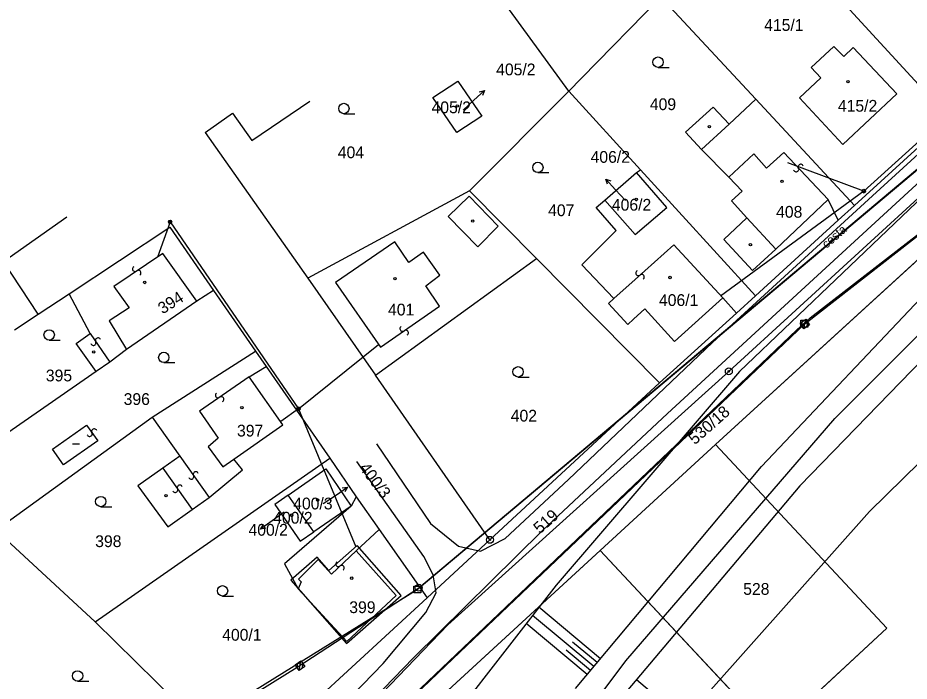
# Model space of a CAD drawing. Extents: x -469926 to -462499, y -1098642 to -1092733.
# Drawn here: x -467900.5 to -467771.7, y -1097002.4 to -1096906.5 of the extents above; entities that cross this region are included whole.
import ezdxf

# ---------------------------------------------------------------- set-up
doc = ezdxf.new("R2010")
doc.units = 0
for name, color, linetype in [('Vrstva 1', 7, 'Continuous'), ('Vrstva 11', 7, 'Continuous'), ('Vrstva 12', 7, 'Continuous'), ('Vrstva 13', 7, 'Continuous'), ('Vrstva 14', 7, 'Continuous'), ('Vrstva 16', 7, 'Continuous'), ('Vrstva 24', 7, 'Continuous'), ('Vrstva 25', 7, 'Continuous'), ('Vrstva 26', 7, 'Continuous'), ('Vrstva 4', 7, 'Continuous'), ('Vrstva 48', 7, 'Continuous'), ('Vrstva 50', 7, 'Continuous'), ('Vrstva 51', 7, 'Continuous'), ('Vrstva 62', 7, 'Continuous')]:
    doc.layers.add(name, color=color, linetype=linetype)

msp = doc.modelspace()

# ---------------------------------------------------------------- linework, layer by layer
at = {"layer": 'Vrstva 1'}
for p, q in [((-467797.75, -1096957.6), (-467704.3, -1096871.96)), ((-467698.99, -1096876.13), (-467799.69, -1096968.2)), ((-467794.4, -1096889.94), (-467765.84, -1096921.04)), ((-467820.87, -1096917.09), (-467833.39, -1096899.86)), ((-467807.56, -1096903.49), (-467819.04, -1096915.21)), ((-467807.56, -1096903.49), (-467793.87, -1096918.23)), ((-467785.84, -1096913.68), (-467782.59, -1096910.63)), ((-467782.59, -1096910.63), (-467781.15, -1096912.1)), ((-467781.15, -1096912.1), (-467779.76, -1096910.79)), ((-467779.76, -1096910.79), (-467773.46, -1096917.49)), ((-467784.44, -1096915.16), (-467785.84, -1096913.68)), ((-467840.51, -1096918.01), (-467836.89, -1096915.63)), ((-467836.89, -1096915.63), (-467833.43, -1096920.71)), ((-467819.04, -1096915.21), (-467820.87, -1096917.09)), ((-467787.54, -1096918.07), (-467784.44, -1096915.16)), ((-467835.22, -1096931.51), (-467820.87, -1096917.09)), ((-467810.51, -1096928.46), (-467820.87, -1096917.09)), ((-467866.66, -1096924.21), (-467858.31, -1096918.53)), ((-467837.05, -1096923.09), (-467840.51, -1096918.01)), ((-467797.68, -1096921.86), (-467793.87, -1096918.23)), ((-467793.87, -1096918.23), (-467779.6, -1096933.6)), ((-467781.29, -1096924.82), (-467787.54, -1096918.07)), ((-467773.46, -1096917.49), (-467781.29, -1096924.82)), ((-467804, -1096923.03), (-467800.02, -1096919.4)), ((-467800.02, -1096919.4), (-467797.68, -1096921.86)), ((-467873.41, -1096923.09), (-467869.45, -1096920.26)), ((-467869.45, -1096920.26), (-467866.66, -1096924.21)), ((-467833.43, -1096920.71), (-467837.05, -1096923.09)), ((-467779.6, -1096933.6), (-467765.84, -1096921.04)), ((-467873.41, -1096923.09), (-467858.56, -1096944.13)), ((-467801.72, -1096925.54), (-467804, -1096923.03)), ((-467797.76, -1096929.55), (-467801.72, -1096925.54)), ((-467815.67, -1096932.84), (-467811.11, -1096928.85)), ((-467811.11, -1096928.85), (-467810.51, -1096928.46)), ((-467806.72, -1096933.92), (-467811.11, -1096928.85)), ((-467793.91, -1096946.67), (-467810.51, -1096928.46)), ((-467795.83, -1096931.55), (-467797.76, -1096929.55)), ((-467835.22, -1096931.51), (-467858.56, -1096944.13)), ((-467825.54, -1096941.3), (-467835.22, -1096931.51)), ((-467797.37, -1096932.96), (-467795.83, -1096931.55)), ((-467816.91, -1096933.91), (-467815.67, -1096932.84)), ((-467814.01, -1096937.24), (-467816.91, -1096933.91)), ((-467815.67, -1096932.84), (-467811.29, -1096937.84)), ((-467811.29, -1096937.84), (-467806.72, -1096933.92)), ((-467795.14, -1096935.41), (-467797.37, -1096932.96)), ((-467783.4, -1096932.78), (-467790.97, -1096939.93)), ((-467781.97, -1096935.76), (-467783.4, -1096932.78)), ((-467779.6, -1096933.6), (-467781.97, -1096935.76)), ((-467902.57, -1096941.73), (-467893.39, -1096935.26)), ((-467798.49, -1096938.53), (-467795.14, -1096935.41)), ((-467781.97, -1096935.76), (-467793.91, -1096946.67)), ((-467893.08, -1096946.4), (-467878.52, -1096936.77)), ((-467878.52, -1096936.77), (-467872.23, -1096945.91)), ((-467818.99, -1096942.22), (-467814.01, -1096937.24)), ((-467794.35, -1096943.01), (-467798.49, -1096938.53)), ((-467790.97, -1096939.93), (-467794.35, -1096943.01)), ((-467897.54, -1096949.35), (-467902.57, -1096941.73)), ((-467848.81, -1096958.16), (-467825.54, -1096941.3)), ((-467807.76, -1096959.27), (-467825.54, -1096941.3)), ((-467814.36, -1096947.08), (-467818.99, -1096942.22)), ((-467858.56, -1096944.13), (-467848.81, -1096958.16)), ((-467897.54, -1096949.35), (-467893.08, -1096946.4)), ((-467890.04, -1096952.11), (-467893.08, -1096946.4)), ((-467872.23, -1096945.91), (-467874.62, -1096947.44)), ((-467872.23, -1096945.91), (-467866.13, -1096954.7)), ((-467793.91, -1096946.67), (-467796.65, -1096949.17)), ((-467874.62, -1096947.44), (-467884.8, -1096954.45)), ((-467815.14, -1096947.77), (-467814.36, -1096947.08)), ((-467812.33, -1096950.82), (-467815.14, -1096947.77)), ((-467798.6, -1096946.99), (-467805.58, -1096953.29)), ((-467796.65, -1096949.17), (-467798.6, -1096946.99)), ((-467900.96, -1096951.61), (-467897.54, -1096949.35)), ((-467809.88, -1096948.57), (-467811.53, -1096950.05)), ((-467805.58, -1096953.29), (-467809.88, -1096948.57)), ((-467796.65, -1096949.17), (-467807.76, -1096959.27)), ((-467811.53, -1096950.05), (-467812.33, -1096950.82)), ((-467892.03, -1096953.59), (-467890.04, -1096952.11)), ((-467889.16, -1096957.64), (-467892.03, -1096953.59)), ((-467884.8, -1096954.45), (-467887.19, -1096956.28)), ((-467881.08, -1096964.21), (-467866.13, -1096954.7)), ((-467866.13, -1096954.7), (-467864.59, -1096956.9)), ((-467887.19, -1096956.28), (-467889.16, -1096957.64)), ((-467867.07, -1096958.37), (-467864.59, -1096956.9)), ((-467864.59, -1096956.9), (-467855.39, -1096970.17)), ((-467889.16, -1096957.64), (-467903.05, -1096967.27)), ((-467862.19, -1096965.35), (-467867.07, -1096958.37)), ((-467832.27, -1096981.96), (-467848.81, -1096958.16)), ((-467838.36, -1096994.24), (-467797.75, -1096957.6)), ((-467807.76, -1096959.27), (-467832.27, -1096981.96)), ((-467903.67, -1096980.56), (-467881.08, -1096964.21)), ((-467881.08, -1096964.21), (-467877.08, -1096969.86)), ((-467869.29, -1096970.31), (-467862.19, -1096965.35)), ((-467816.34, -1096983.49), (-467799.69, -1096968.2)), ((-467799.69, -1096968.2), (-467774.92, -1096994.74)), ((-467877.08, -1096969.86), (-467879.52, -1096971.59)), ((-467889.32, -1096993.83), (-467855.39, -1096970.17)), ((-467868.02, -1096971.85), (-467869.29, -1096970.31)), ((-467855.39, -1096970.17), (-467851.61, -1096975.76)), ((-467879.52, -1096971.59), (-467883.12, -1096974.14)), ((-467872.83, -1096975.83), (-467868.02, -1096971.85)), ((-467861.4, -1096975.51), (-467855.99, -1096971.69)), ((-467855.99, -1096971.69), (-467852.33, -1096977.07)), ((-467883.12, -1096974.14), (-467878.8, -1096980.06)), ((-467875.29, -1096977.57), (-467872.83, -1096975.83)), ((-467861.4, -1096975.51), (-467863.35, -1096976.87)), ((-467857.71, -1096980.81), (-467861.4, -1096975.51)), ((-467851.61, -1096975.76), (-467852.33, -1096977.07)), ((-467851.61, -1096975.76), (-467848.29, -1096980.47)), ((-467878.8, -1096980.06), (-467875.29, -1096977.57)), ((-467863.35, -1096976.87), (-467859.67, -1096982.17)), ((-467852.33, -1096977.07), (-467861.93, -1096985.42)), ((-467852.33, -1096977.07), (-467857.71, -1096980.81)), ((-467889.32, -1096993.83), (-467903.67, -1096980.56)), ((-467859.67, -1096982.17), (-467857.71, -1096980.81)), ((-467851.6, -1096983.57), (-467848.29, -1096980.47)), ((-467848.29, -1096980.47), (-467841.32, -1096990.33)), ((-467888.22, -1097049.59), (-467816.34, -1096983.49)), ((-467845.8, -1096990.03), (-467851.6, -1096983.57)), ((-467791.5, -1097010.1), (-467816.34, -1096983.49)), ((-467861.93, -1096985.42), (-467859.96, -1096989.06)), ((-467859.96, -1096989.06), (-467852.96, -1096996.64)), ((-467841.32, -1096990.33), (-467867.93, -1097014.76)), ((-467852.96, -1096996.64), (-467845.8, -1096990.03)), ((-467867.93, -1097014.76), (-467889.32, -1096993.83)), ((-467876.72, -1097034.24), (-467838.36, -1096994.24)), ((-467774.92, -1096994.74), (-467791.5, -1097010.1))]:
    msp.add_line(p, q, dxfattribs=at)
at = {"layer": 'Vrstva 11'}
msp.add_lwpolyline([(-467888.22, -1097049.59), (-467816.34, -1096983.49), (-467791.5, -1097010.1), (-467774.92, -1096994.74), (-467799.69, -1096968.2), (-467698.99, -1096876.13), (-467674.43, -1096895.44), (-467672.71, -1096884.64)], dxfattribs=at)
at = {"layer": 'Vrstva 12'}
for p, q in [((-467786, -1096949.88), (-467614.04, -1096816.09)), ((-467842.78, -1096989.12), (-467703.89, -1096872.43)), ((-467787.93, -1096951.6), (-467786, -1096949.88)), ((-467945.97, -1097102.26), (-467787.93, -1096951.6)), ((-467982.11, -1097075.67), (-467842.78, -1096989.12))]:
    msp.add_line(p, q, dxfattribs=at)
at = {"layer": 'Vrstva 13'}
for points in [[(-467848.67, -1096968.09), (-467840.85, -1096979.59), (-467836.82, -1096982.87), (-467833.64, -1096983.6), (-467830.07, -1096981.75), (-467820.9, -1096973.24), (-467800.1, -1096953.41), (-467777, -1096932.22), (-467749.35, -1096906.97), (-467717.1, -1096878.08), (-467710.22, -1096871.47), (-467709.45, -1096868.12), (-467709.85, -1096865.31), (-467711.03, -1096862.86), (-467714.11, -1096859.65), (-467729.92, -1096846.39)], [(-467678.91, -1096902.98), (-467676.68, -1096900.74), (-467678.98, -1096897.86), (-467693.29, -1096880.42), (-467700.73, -1096871.38), (-467702.35, -1096870.56), (-467703.98, -1096870.45), (-467707.26, -1096872.8), (-467727.88, -1096891.41), (-467756.36, -1096917.49), (-467788.52, -1096947.03), (-467806.6, -1096963.7), (-467824.65, -1096980.62), (-467843.3, -1096999), (-467866.12, -1097022.61), (-467884.33, -1097042.53), (-467892.61, -1097052.34), (-467897.89, -1097060.51), (-467900, -1097063.45)], [(-467900, -1097051.7), (-467895.79, -1097049.86), (-467888.07, -1097042.46), (-467866.94, -1097019.73), (-467847.71, -1096999.82), (-467841.51, -1096992.45), (-467840.03, -1096989.63), (-467840.46, -1096987.03), (-467841.82, -1096984.36), (-467851.51, -1096970.61)]]:
    msp.add_lwpolyline(points, dxfattribs=at)
at = {"layer": 'Vrstva 14'}
for p, q in [((-467752.29, -1096908.09), (-467778.24, -1096931.53)), ((-467778.24, -1096931.53), (-467789.23, -1096927.44)), ((-467778.24, -1096931.53), (-467798.93, -1096946.74)), ((-467777.99, -1096931.53), (-467778.49, -1096931.53)), ((-467778.49, -1096931.53), (-467777.99, -1096931.53)), ((-467778.44, -1096931.68), (-467778.29, -1096931.53)), ((-467778.27, -1096931.78), (-467778.02, -1096931.53)), ((-467878.48, -1096935.98), (-467880.32, -1096941.11)), ((-467878.73, -1096935.98), (-467878.23, -1096935.98)), ((-467878.23, -1096935.98), (-467878.73, -1096935.98)), ((-467878.45, -1096936.23), (-467878.7, -1096935.98)), ((-467878.48, -1096935.98), (-467859.92, -1096963)), ((-467878.28, -1096936.13), (-467878.43, -1096935.98)), ((-467787.19, -1096951.01), (-467787.08, -1096950.36)), ((-467786.89, -1096951.44), (-467786.64, -1096950.06)), ((-467786.46, -1096951.15), (-467786.34, -1096950.49)), ((-467859.92, -1096963), (-467848.36, -1096953.7)), ((-467859.92, -1096963), (-467862.48, -1096964.84)), ((-467860.17, -1096963), (-467859.67, -1096963)), ((-467859.67, -1096963), (-467860.17, -1096963)), ((-467859.89, -1096963.25), (-467860.14, -1096963)), ((-467859.92, -1096963), (-467851.66, -1096982.96)), ((-467859.72, -1096963.15), (-467859.87, -1096963)), ((-467859.82, -1097000.85), (-467859.57, -1096999.46)), ((-467860.12, -1097000.41), (-467860.01, -1096999.76)), ((-467859.39, -1097000.55), (-467859.27, -1096999.89))]:
    msp.add_line(p, q, dxfattribs=at)
for points in [[(-467860.1, -1097000.39), (-467842.55, -1096988.89), (-467703.81, -1096872.23), (-467592.76, -1096786.04), (-467500.12, -1096696)], [(-467838.63, -1097000.12), (-467786.77, -1096950.75), (-467613.45, -1096815.34), (-467500.17, -1096715.8)], [(-467787.46, -1096950.63), (-467786.64, -1096950.05), (-467786.07, -1096950.87), (-467786.89, -1096951.45), (-467787.46, -1096950.63)], [(-467860.39, -1097000.03), (-467859.57, -1096999.46), (-467859, -1097000.28), (-467859.82, -1097000.85), (-467860.39, -1097000.03)], [(-468249.08, -1097241.26), (-468110.69, -1097154.85), (-468022.46, -1097101.44), (-467981.9, -1097076.13), (-467860.1, -1097000.39)], [(-468225.08, -1097347.66), (-468115.02, -1097247.23), (-467946.3, -1097103.25), (-467838.63, -1097000.12)]]:
    msp.add_lwpolyline(points, dxfattribs=at)
for points in [[(-467787.46, -1096950.63), (-467786.64, -1096950.05), (-467786.07, -1096950.87), (-467786.89, -1096951.45)], [(-467852.99, -1096996.94), (-467845.11, -1096990.02), (-467851.46, -1096982.78), (-467855.56, -1096986.39), (-467857.25, -1096984.47), (-467861.03, -1096987.8)], [(-467860.39, -1097000.03), (-467859.57, -1096999.46), (-467859, -1097000.28), (-467859.82, -1097000.85)]]:
    msp.add_lwpolyline(points, close=True, dxfattribs=at)
for centre, radius in [((-467778.24, -1096931.53), 0.252), ((-467878.48, -1096935.98), 0.252), ((-467859.92, -1096963), 0.252), ((-467842.55, -1096988.89), 0.5)]:
    msp.add_circle(centre, radius, dxfattribs=at)
for centre in [(-467778.24, -1096931.53), (-467878.48, -1096935.98), (-467859.92, -1096963)]:
    msp.add_arc(centre, 0.252, 180, 0, dxfattribs=at)
at = {"layer": 'Vrstva 16'}
for p, q in [((-467834.59, -1096918.41), (-467833.05, -1096916.98)), ((-467836.14, -1096919.84), (-467834.59, -1096918.41)), ((-467814.1, -1096931.35), (-467815.52, -1096929.8)), ((-467812.69, -1096932.9), (-467814.1, -1096931.35)), ((-467854.6, -1096975.53), (-467852.85, -1096974.36)), ((-467856.35, -1096976.7), (-467854.6, -1096975.53)), ((-467862.01, -1096977.97), (-467863.71, -1096979.19)), ((-467863.71, -1096979.19), (-467865.42, -1096980.41))]:
    msp.add_line(p, q, dxfattribs=at)
for points in [[(-467833.8, -1096917.2), (-467833.05, -1096916.98), (-467833.33, -1096917.72)], [(-467815.3, -1096930.55), (-467815.52, -1096929.8), (-467814.79, -1096930.08)], [(-467853.63, -1096974.46), (-467852.85, -1096974.36), (-467853.24, -1096975.04)], [(-467864.64, -1096980.29), (-467865.42, -1096980.41), (-467865.05, -1096979.72)]]:
    msp.add_lwpolyline(points, dxfattribs=at)
at = {"layer": 'Vrstva 24'}
for centre, radius in [((-467797.75, -1096957.6), 0.5), ((-467797.75, -1096957.6), 0.1), ((-467832.27, -1096981.96), 0.5), ((-467832.27, -1096981.96), 0.1)]:
    msp.add_circle(centre, radius, dxfattribs=at)
at = {"layer": 'Vrstva 25'}
for p, q in [((-467807.98, -1096913.65), (-467806.38, -1096913.65)), ((-467853.37, -1096920.35), (-467851.77, -1096920.35)), ((-467825.34, -1096928.87), (-467823.74, -1096928.87)), ((-467895.95, -1096953.09), (-467894.35, -1096953.09)), ((-467879.39, -1096956.33), (-467877.79, -1096956.33)), ((-467828.2, -1096958.42), (-467826.6, -1096958.42)), ((-467892.58, -1096968.08), (-467891.58, -1096968.08)), ((-467888.5, -1096977.17), (-467886.9, -1096977.17)), ((-467870.9, -1096990.08), (-467869.3, -1096990.08)), ((-467891.84, -1097002.39), (-467890.24, -1097002.39))]:
    msp.add_line(p, q, dxfattribs=at)
for centre, radius in [((-467807.98, -1096912.9), 0.75), ((-467780.53, -1096915.71), 0.175), ((-467853.37, -1096919.6), 0.75), ((-467836.99, -1096919.23), 0.175), ((-467800.56, -1096922.23), 0.175), ((-467825.34, -1096928.12), 0.75), ((-467790.05, -1096930.13), 0.175), ((-467811.12, -1096932.73), 0.175), ((-467834.75, -1096935.88), 0.175), ((-467794.62, -1096939.28), 0.175), ((-467846, -1096944.21), 0.175), ((-467806.24, -1096944.03), 0.175), ((-467882.15, -1096944.75), 0.175), ((-467895.95, -1096952.34), 0.75), ((-467889.51, -1096954.8), 0.175), ((-467879.39, -1096955.58), 0.75), ((-467828.2, -1096957.67), 0.75), ((-467868.11, -1096962.86), 0.175), ((-467888.5, -1096976.42), 0.75), ((-467879.06, -1096975.58), 0.175), ((-467857.17, -1096976.2), 0.175), ((-467860.92, -1096978.39), 0.175), ((-467852.23, -1096987.5), 0.175), ((-467870.9, -1096989.33), 0.75), ((-467891.84, -1097001.64), 0.75)]:
    msp.add_circle(centre, radius, dxfattribs=at)
at = {"layer": 'Vrstva 26'}
for points in [[(-467787.33, -1096950.22), (-467786.33, -1096950.22), (-467786.33, -1096951.22), (-467787.33, -1096951.22)], [(-467843.25, -1096988.64), (-467842.25, -1096988.64), (-467842.25, -1096989.64), (-467843.25, -1096989.64)]]:
    msp.add_lwpolyline(points, close=True, dxfattribs=at)
at = {"layer": 'Vrstva 4'}
for p, q in [((-467797.68, -1096921.86), (-467801.72, -1096925.54)), ((-467794.13, -1096926.14), (-467797.76, -1096929.55)), ((-467792.31, -1096928.24), (-467794.13, -1096926.14)), ((-467789.79, -1096925.97), (-467792.31, -1096928.24)), ((-467783.4, -1096932.78), (-467789.79, -1096925.97)), ((-467835.29, -1096932.29), (-467838.29, -1096935.21)), ((-467831.1, -1096936.59), (-467835.29, -1096932.29)), ((-467838.29, -1096935.21), (-467834.02, -1096939.62)), ((-467834.02, -1096939.62), (-467831.1, -1096936.59)), ((-467795.14, -1096935.41), (-467790.97, -1096939.93)), ((-467846.01, -1096938.89), (-467854.57, -1096944.75)), ((-467843.97, -1096941.86), (-467846.01, -1096938.89)), ((-467841.86, -1096940.38), (-467843.97, -1096941.86)), ((-467839.51, -1096943.7), (-467841.86, -1096940.38)), ((-467805.71, -1096939.29), (-467811.27, -1096944.3)), ((-467798.6, -1096946.99), (-467805.71, -1096939.29)), ((-467879.54, -1096940.55), (-467886.62, -1096945.31)), ((-467874.62, -1096947.44), (-467879.54, -1096940.55)), ((-467841.54, -1096945.24), (-467839.51, -1096943.7)), ((-467811.27, -1096944.3), (-467814.36, -1096947.08)), ((-467886.62, -1096945.31), (-467884.4, -1096948.44)), ((-467854.57, -1096944.75), (-467848.06, -1096954.1)), ((-467839.56, -1096948.18), (-467841.54, -1096945.24)), ((-467848.06, -1096954.1), (-467839.56, -1096948.18)), ((-467884.4, -1096948.44), (-467887.3, -1096950.29)), ((-467887.3, -1096950.29), (-467884.8, -1096954.45)), ((-467890.04, -1096952.11), (-467887.19, -1096956.28)), ((-467867.07, -1096958.37), (-467874.22, -1096963.37)), ((-467874.22, -1096963.37), (-467871.52, -1096967.24)), ((-467895.46, -1096968.87), (-467890.54, -1096965.38)), ((-467890.54, -1096965.38), (-467888.94, -1096967.64)), ((-467871.52, -1096967.24), (-467873, -1096968.5)), ((-467888.94, -1096967.64), (-467893.86, -1096971.13)), ((-467873, -1096968.5), (-467870.86, -1096971.41)), ((-467893.86, -1096971.13), (-467895.46, -1096968.87)), ((-467877.08, -1096969.86), (-467872.83, -1096975.83)), ((-467870.86, -1096971.41), (-467869.29, -1096970.31)), ((-467879.52, -1096971.59), (-467875.29, -1096977.57)), ((-467841.32, -1096990.33), (-467832.27, -1096981.96)), ((-467851.6, -1096983.57), (-467855.18, -1096986.91)), ((-467857.07, -1096984.78), (-467859.92, -1096987.65)), ((-467855.18, -1096986.91), (-467857.07, -1096984.78)), ((-467859.56, -1096988.01), (-467859.96, -1096989.06)), ((-467859.92, -1096987.65), (-467859.56, -1096988.01))]:
    msp.add_line(p, q, dxfattribs=at)
at = {"layer": 'Vrstva 48'}
for points in [[(-467816.3, -1096999.14), (-467825.18, -1096991.69)], [(-467817.26, -1097000.29), (-467826.1, -1096992.88)], [(-467818.23, -1097001.44), (-467827.02, -1096994.06)], [(-467816.78, -1096999.71), (-467820.32, -1096996.74)], [(-467817.74, -1097000.86), (-467821.27, -1096997.91)], [(-467811.11, -1097002.17), (-467803.9, -1097008.24)]]:
    msp.add_lwpolyline(points, dxfattribs=at)
at = {"layer": 'Vrstva 50'}
for p, q in [((-467782.41, -1096964.4), (-467751.73, -1096933.63)), ((-467812.61, -1096999.43), (-467782.41, -1096964.4)), ((-467850.62, -1097050.3), (-467812.61, -1096999.43))]:
    msp.add_line(p, q, dxfattribs=at)
at = {"layer": 'Vrstva 51'}
for centre, radius, start, end in [((-467788.03, -1096928.37), 0.376, 199.6004, 25.9115), ((-467787.35, -1096928.04), 0.377, 18.9243, 206.5875), ((-467883.54, -1096942.79), 0.376, 122.5004, 308.8115), ((-467883.06, -1096943.37), 0.377, 301.8243, 129.4875), ((-467810.81, -1096943.38), 0.376, 122.5004, 308.8115), ((-467810.34, -1096943.96), 0.377, 301.8243, 129.4875), ((-467844.9, -1096951.44), 0.376, 122.5004, 308.8115), ((-467844.42, -1096952.02), 0.377, 301.8243, 129.4875), ((-467889.56, -1096953.47), 0.376, 199.6004, 25.9115), ((-467888.89, -1096953.13), 0.377, 18.9243, 206.5875), ((-467871.56, -1096961.05), 0.376, 122.5004, 308.8115), ((-467871.09, -1096961.64), 0.377, 301.8243, 129.4875), ((-467889.44, -1096966.29), 0.377, 18.9243, 206.5875), ((-467890.11, -1096966.63), 0.376, 199.6004, 25.9115), ((-467875.43, -1096972.82), 0.376, 199.6004, 25.9115), ((-467874.76, -1096972.48), 0.377, 18.9243, 206.5875), ((-467877.75, -1096974.74), 0.376, 199.6004, 25.9115), ((-467877.07, -1096974.41), 0.377, 18.9243, 206.5875), ((-467854.17, -1096985.45), 0.376, 122.5004, 308.8115), ((-467853.69, -1096986.03), 0.377, 301.8243, 129.4875)]:
    msp.add_arc(centre, radius, start, end, dxfattribs=at)
at = {"layer": 'Vrstva 62'}
for points in [[(-467800.34, -1097003.64), (-467777.43, -1096977.88), (-467748.29, -1096949.28), (-467709.75, -1096915.5), (-467687.36, -1096897.11), (-467687.04, -1096893.5), (-467694.06, -1096883.54), (-467703.23, -1096878.37), (-467709.88, -1096880.31), (-467722.53, -1096890.42), (-467758.89, -1096921.95), (-467796.22, -1096957.64), (-467822.71, -1096988.5), (-467844.4, -1097016.47)], [(-467819.92, -1097003.46), (-467793.02, -1096971.37), (-467768.3, -1096945.24), (-467737.38, -1096916.12), (-467711.97, -1096893.92), (-467701.85, -1096886.89), (-467696.92, -1096891.66), (-467724.89, -1096912.86), (-467756.76, -1096942.47), (-467787.51, -1096974.16), (-467817.51, -1097009.77)]]:
    msp.add_lwpolyline(points, dxfattribs=at)

# ---------------------------------------------------------------- texts
at = {"layer": 'Vrstva 13'}
msp.add_text('cesta', height=1.25, rotation=41.0746, dxfattribs=at).set_placement((-467783.63, -1096939.9))
at = {"layer": 'Vrstva 50'}
for s, p in [('415/1', (-467792.64, -1096908.38)), ('405/2', (-467831.37, -1096914.8)), ('405/2', (-467840.7, -1096920.28)), ('409', (-467809.16, -1096919.83)), ('415/2', (-467781.99, -1096920.06)), ('404', (-467854.25, -1096926.79)), ('406/2', (-467817.72, -1096927.45)), ('406/2', (-467814.65, -1096934.37)), ('407', (-467823.86, -1096935.16)), ('408', (-467790.92, -1096935.39)), ('406/1', (-467807.84, -1096948.15)), ('401', (-467846.99, -1096949.52)), ('395', (-467896.43, -1096959.05)), ('396', (-467885.19, -1096962.46)), ('402', (-467829.26, -1096964.86)), ('397', (-467868.81, -1096967.02)), ('400/3', (-467860.69, -1096977.56)), ('400/2', (-467863.58, -1096979.62)), ('400/2', (-467867.15, -1096981.36)), ('398', (-467889.3, -1096983.01)), ('528', (-467795.67, -1096989.91)), ('399', (-467852.59, -1096992.55)), ('400/1', (-467870.95, -1096996.54))]:
    msp.add_text(s, height=1.7, dxfattribs=at).set_placement(p)
for s, rotation, p in [('394', 32.427, (-467879.55, -1096949.39)), ('530/18', 41.427, (-467802.66, -1096968.29)), ('400/3', 306.873, (-467851.23, -1096971.57)), ('519', 41.427, (-467825.06, -1096981.19))]:
    msp.add_text(s, height=1.7, rotation=rotation, dxfattribs=at).set_placement(p)

doc.saveas('drawing.dxf')
